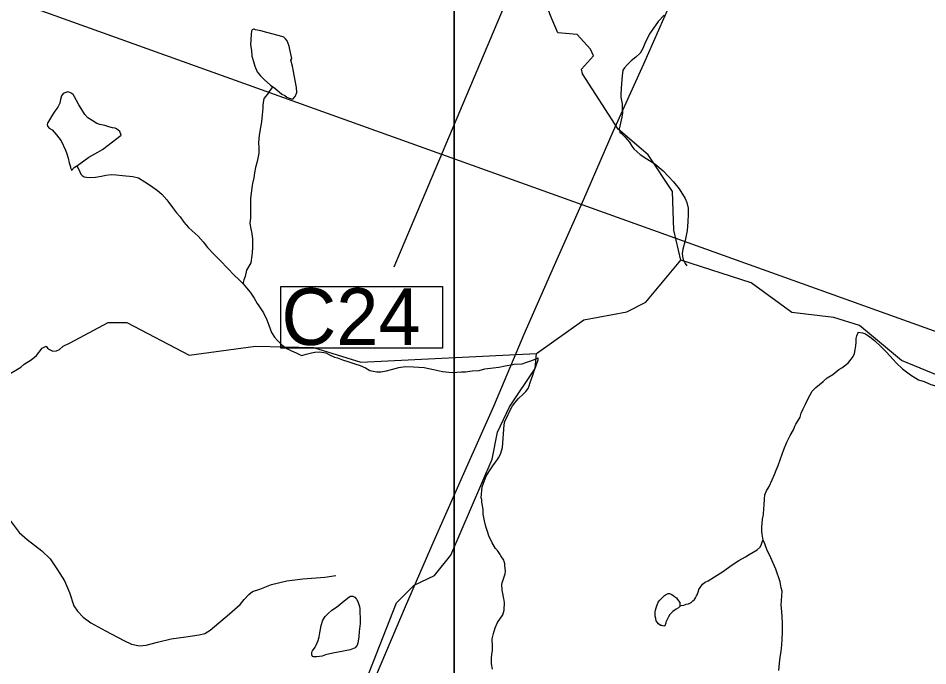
# Model space of a CAD drawing. Extents: x 2082433 to 2279600, y 546599 to 755198.
# Drawn here: x 2100738 to 2106345, y 639059 to 643052 of the extents above; entities that cross this region are included whole.
import ezdxf

# ---------------------------------------------------------------- set-up
doc = ezdxf.new("R2010")
doc.units = 0
for name, color, linetype in [('Exist Boundary Political Fire Districts', 7, 'Continuous'), ('Exist Hydrographic Creek Single Shore', 7, 'Continuous'), ('Exist Hydrographic Misc Water Feature', 7, 'Continuous'), ('Exist Road Non-System Type 51', 7, 'Continuous'), ('Exist Road Primary NC Structure Culvert Number Label', 7, 'Continuous'), ('Exist Utilities Electrical Transmission Line', 7, 'Continuous'), ('Map Preparation Inset Cut Line', 7, 'Continuous')]:
    doc.layers.add(name, color=color, linetype=linetype)

msp = doc.modelspace()

# ---------------------------------------------------------------- linework, layer by layer
at = {"layer": 'Exist Boundary Political Fire Districts'}
msp.add_lwpolyline([(2117062.3, 637293.1), (2099744.2, 643507.5)], dxfattribs=at)
at = {"layer": 'Exist Hydrographic Creek Single Shore'}
for points in [[(2104823.4, 641560.1), (2104780.3, 641744.6), (2104771.3, 641984.3), (2104621.4, 642210.5), (2104437.3, 642368.4), (2104216, 642710), (2104211.4, 642737.4), (2104284.5, 642819.6), (2104266.2, 642860.8), (2104184, 642952.1), (2104065.3, 642961.3), (2104028.7, 643048.1), (2104001.3, 643116.6)], [(2103933.2, 640984.4), (2104224.2, 641191.7), (2104490.4, 641242), (2104607.2, 641302), (2104823.4, 641560.1)], [(2106633.4, 640834.4), (2106449.2, 640831.6), (2106183.3, 640942), (2105924.3, 641157.2), (2105765.4, 641206.3), (2105507.2, 641237.8), (2105256.2, 641420), (2104823.4, 641560.1)], [(2100658.5, 640842.9), (2100753.3, 640900.8), (2100775.3, 640919.2), (2100818.8, 640945.9), (2100851.6, 640973), (2100885.9, 641018.1), (2100909.5, 641030.9), (2100918.2, 641018.6), (2100930.5, 641008.9), (2100952, 640999.1), (2100974.6, 641000.2), (2100992.5, 641008.4), (2101015, 641029.4), (2101059.1, 641050.9), (2101292.1, 641175.8), (2101408.2, 641176.7), (2101792.3, 640975.3), (2102200.3, 641029.4), (2102558.1, 641022.1), (2102850.1, 640930.9), (2103933.2, 640984.4)]]:
    msp.add_lwpolyline(points, dxfattribs=at)
at = {"layer": 'Exist Hydrographic Misc Water Feature'}
for points in [[(2104720.6, 643071.8), (2104682.5, 643031.7), (2104665, 643005.6), (2104629, 642955.5), (2104601.1, 642895.6), (2104589.4, 642865.3), (2104573.2, 642837.4), (2104545.5, 642811.5), (2104517.6, 642789.4), (2104493.6, 642767.5), (2104475.8, 642747.1), (2104465.7, 642731.1), (2104461.8, 642697.3), (2104458.1, 642649.2), (2104452.2, 642585.2), (2104453.8, 642565), (2104460.4, 642525.1), (2104462.2, 642493.2), (2104462.4, 642469.2), (2104458.8, 642441.4), (2104452.6, 642415.2), (2104446.7, 642387.3), (2104443, 642369.2), (2104446.7, 642349.1)], [(2102308.6, 642628.3), (2102318.6, 642622.3), (2102362.9, 642584.7), (2102380.8, 642574.7), (2102394.9, 642564.9), (2102404.8, 642560.9), (2102408.6, 642558.7), (2102430.8, 642553), (2102444.9, 642569.1), (2102454.8, 642594.8), (2102454.6, 642624.8), (2102446.2, 642669.1), (2102434.3, 642722.8), (2102428.1, 642756.6), (2102417.9, 642792.6), (2102425.9, 642804.8), (2102411.9, 642858.8), (2102408, 642880.5), (2102395.5, 642912.8), (2102385.5, 642924.9), (2102375.6, 642934.5), (2102371.3, 642936.7), (2102269.8, 642964.3), (2102233.5, 642974.2), (2102201.3, 642979.9), (2102191.9, 642984.2), (2102187.6, 642984), (2102179.6, 642979.9), (2102175.7, 642972), (2102173.7, 642954.1), (2102171.8, 642919.9), (2102170, 642888.2), (2102176.1, 642854), (2102178.2, 642817.9), (2102188.2, 642786), (2102196.4, 642756), (2102210.4, 642722.2), (2102232.3, 642696.2), (2102254.4, 642674.2), (2102292.6, 642640.4), (2102308.6, 642628.3)], [(2102308.6, 642628.3), (2102300.8, 642622.6), (2102284.8, 642600.2), (2102274.7, 642584.3), (2102252.8, 642556.4), (2102248.9, 642530.2), (2102246.9, 642516.3), (2102245.2, 642498.4), (2102241.1, 642456.4), (2102237.6, 642414.3), (2102231.1, 642378.4), (2102223.7, 642330.5), (2102219.6, 642286.4), (2102222.1, 642252), (2102221.8, 642220.4), (2102216.1, 642188.4), (2102210.2, 642168.2), (2102199.9, 642132.5), (2102194.2, 642098), (2102190.1, 642068.3), (2102182.9, 642032.1), (2102180.8, 642020.2), (2102174.9, 641974), (2102170.8, 641942.2), (2102170.6, 641908.2), (2102169.4, 641864.2), (2102169.1, 641820.4), (2102165.3, 641786.1), (2102171.4, 641754.3), (2102177.3, 641724.2), (2102181.5, 641690.3), (2102181.7, 641660.3), (2102181.7, 641640.4), (2102179.8, 641606.2), (2102177.8, 641588.3), (2102172, 641544.1), (2102146.2, 641498.2), (2102136.3, 641460.3), (2102128.3, 641440), (2102124, 641422), (2102124, 641414.3)], [(2101100.4, 642142.8), (2101112.3, 642150.7), (2101174.4, 642194.9), (2101228, 642225.3), (2101258.3, 642243.4), (2101371.9, 642331.6), (2101365.5, 642353.7), (2101343.4, 642369.6), (2101335.6, 642373.3), (2101319.6, 642377.3), (2101297.7, 642383.5), (2101271.4, 642391.5), (2101241.9, 642397.2), (2101223.7, 642402.4), (2101193.5, 642421.2), (2101167.5, 642438.8), (2101149.2, 642458.7), (2101125.4, 642494.7), (2101111.1, 642518.8), (2101097.3, 642544.8), (2101085, 642568.5), (2101077.2, 642582.7), (2101065.4, 642590.6), (2101057.1, 642594.7), (2101043.2, 642598.4), (2101031.1, 642594.6), (2101015.3, 642588.5), (2101005.3, 642574.2), (2100999.1, 642550.3), (2100995.4, 642528.2), (2100983.3, 642504.5), (2100963.2, 642478.3), (2100945.4, 642450.2), (2100931.7, 642426.3), (2100919.6, 642404.2), (2100917.3, 642396), (2100919.4, 642386), (2100929.8, 642374.2), (2100947.7, 642364.3), (2100973.9, 642332.3), (2101002.2, 642296.4), (2101030.1, 642238.7), (2101038.3, 642216.7), (2101046.5, 642188.7), (2101052.4, 642160.6), (2101060.2, 642136.7), (2101060.4, 642130.6), (2101064.3, 642120.7), (2101066.4, 642112.7), (2101082.6, 642130.9), (2101100.4, 642142.8)], [(2104446.7, 642349.1), (2104454.7, 642343.4), (2104477, 642321.4), (2104506.9, 642287.3), (2104520.9, 642263.7), (2104533.2, 642247.6), (2104553.1, 642227.6), (2104571.3, 642211.8), (2104613.4, 642186), (2104663.4, 642154.1), (2104713.6, 642112), (2104747.7, 642076.5), (2104777.6, 642044.3), (2104812.1, 642000.6), (2104850, 641940.5), (2104860, 641916.7), (2104868.7, 641880.9), (2104868.7, 641842.8), (2104866.4, 641796.9), (2104862.5, 641742.7), (2104848.8, 641680.7), (2104835, 641628.8), (2104831.1, 641600.6), (2104833.4, 641582.5), (2104837.1, 641564.9), (2104845.1, 641548.7), (2104849.4, 641540.7), (2104859.4, 641524.6)], [(2101100.4, 642142.8), (2101110.9, 642118.9), (2101118.7, 642104.8), (2101124.4, 642090.9), (2101132.4, 642082.8), (2101144.3, 642074.9), (2101158.7, 642071.1), (2101180.6, 642071), (2101214.6, 642071.2), (2101250.5, 642079.1), (2101278.6, 642085.4), (2101312.6, 642087.6), (2101342.4, 642085.5), (2101380.5, 642081.7), (2101444.7, 642076.1), (2101480.6, 642067.8), (2101518.3, 642044.3), (2101552.6, 642020.4), (2101597.1, 641990.5), (2101623.1, 641968.3), (2101654.9, 641932.7), (2101667.2, 641916.7), (2101688.9, 641884.6), (2101713.1, 641853), (2101735.5, 641826.9), (2101759, 641794.9), (2101787.3, 641761), (2101809.5, 641741), (2101847.6, 641709.3), (2101877.8, 641673.5), (2101905.9, 641637.6), (2101946.1, 641595.4), (2101976.4, 641563.6), (2101986, 641555.7), (2102072.4, 641466), (2102096.4, 641444.1), (2102116.4, 641422), (2102124, 641414.3)], [(2102124, 641414.3), (2102144.7, 641390.1), (2102168.5, 641362.2), (2102192.7, 641326.5), (2102210.8, 641292.5), (2102220.8, 641278.4), (2102249.3, 641234.8), (2102271.1, 641192.5), (2102283.4, 641158.6), (2102299.4, 641114.8), (2102319, 641085.1), (2102335.9, 641065.1), (2102347.7, 641055.2), (2102363.7, 641039), (2102381.6, 641023.3), (2102397.6, 641013.2), (2102423.6, 641001.1), (2102451.5, 640989.2), (2102475.5, 640977.5), (2102486, 640971.4)], [(2105330.4, 639834.6), (2105324.3, 639870.9), (2105322, 639888.6), (2105322, 639914.5), (2105324.1, 639936.6), (2105326.3, 639962.6), (2105332.1, 639992.6), (2105335.6, 640028.5), (2105337.6, 640048.5), (2105339.7, 640088.7), (2105341.5, 640112.8), (2105351.6, 640136.8), (2105367.8, 640164.8), (2105387, 640204.8), (2105401.2, 640238.8), (2105411, 640264.9), (2105423.1, 640293.1), (2105436.9, 640334.8), (2105458.8, 640393.1), (2105476.8, 640437.1), (2105496.1, 640479.2), (2105516.6, 640515), (2105526.3, 640537), (2105532.4, 640549.1), (2105546.4, 640571.3), (2105558, 640593.1), (2105565.8, 640617.4), (2105577.9, 640643.2), (2105591.9, 640673.1), (2105605.8, 640703.4), (2105619.4, 640729.4), (2105633.3, 640751.6), (2105655.6, 640775.4), (2105699.5, 640811.8), (2105725.2, 640833.8), (2105759.2, 640855.8), (2105797.3, 640885.8), (2105815.2, 640896), (2105839.4, 640913.9), (2105857, 640928.2), (2105873, 640950.2), (2105885.1, 640966.2), (2105892.7, 640984), (2105898.4, 641006.3), (2105902.3, 641032.1), (2105904.4, 641054.1), (2105904.6, 641076.3), (2105908.1, 641094.1), (2105912.4, 641104.4), (2105916.3, 641112.3), (2105916.5, 641116.4)], [(2105916.5, 641116.4), (2105942.1, 641112.5), (2105960.4, 641106.5), (2105988.2, 641088.4), (2106016.5, 641064.7), (2106054.9, 641028.5), (2106090.6, 640992.7), (2106132.6, 640946.9), (2106151.1, 640927.1), (2106189.4, 640889.3), (2106239, 640853.4), (2106287.2, 640823.3), (2106322.9, 640811.4), (2106363.3, 640793.6), (2106415.6, 640780), (2106467.2, 640764), (2106517.5, 640754), (2106561.6, 640748.1), (2106597.2, 640746.4), (2106631.1, 640742.5), (2106669.4, 640742.8), (2106701.6, 640736.7), (2106711.5, 640734.8)], [(2101554.3, 637140.2), (2101570.1, 637351.5), (2101536.1, 637467.1), (2101603.1, 637610), (2101744, 637784.3), (2101851, 638136.4), (2101917.1, 638243.3), (2102075.2, 638351.7), (2102483, 638454.9), (2102516, 638513.3), (2102658.1, 638612.2), (2102865, 638922.9), (2103071.1, 639446.8), (2103179.2, 639556.2), (2103304.1, 639616), (2103404.1, 639741.9), (2103660.3, 640333.8), (2103693.3, 640500.4), (2103767.3, 640656.3), (2103925.2, 640892.6), (2103933.2, 640984.4)], [(2102486, 640971.4), (2102513.4, 640981.4), (2102545.4, 640989.6), (2102565.7, 640993.8), (2102595.9, 640995.7), (2102633.6, 640988), (2102657.6, 640976.3), (2102687.5, 640962), (2102705.6, 640958), (2102737.6, 640946.3), (2102769.7, 640934.5), (2102813.6, 640920.6), (2102846, 640910.4), (2102879.9, 640896.7), (2102906.1, 640880.6), (2102926, 640874.8), (2102949.8, 640870.8), (2102973.8, 640871.2), (2103007.8, 640877), (2103039.8, 640885.1), (2103083.9, 640897.5), (2103124.1, 640903.6), (2103175.5, 640903.5), (2103239.9, 640897.8), (2103297.5, 640886.2), (2103353.7, 640874.1), (2103413.6, 640868.2), (2103469.8, 640870.7), (2103495.6, 640870.9), (2103535.8, 640877), (2103579.7, 640880.8), (2103615.6, 640889.2), (2103665.8, 640897), (2103701.3, 640901.4), (2103739.6, 640909.4), (2103787.8, 640917.5), (2103795.8, 640919.5), (2103843.8, 640921.6), (2103867.6, 640929.7), (2103891.6, 640937.9), (2103921.3, 640948), (2103943.3, 640958)], [(2103599.8, 640169.3), (2103610, 640195.3), (2103623.8, 640227.3), (2103643.5, 640261.2), (2103663.6, 640291.4), (2103679.4, 640315.4), (2103693.1, 640331.6), (2103699.5, 640341.5), (2103707.2, 640355.4), (2103713.4, 640369.5), (2103722.8, 640405.7), (2103733.1, 640545.3), (2103738.8, 640567.6), (2103752.6, 640593.5), (2103766.3, 640627.5), (2103784.3, 640661.7), (2103800.3, 640681.5), (2103822.1, 640707.8), (2103848.3, 640731.9), (2103867.8, 640750), (2103882.2, 640769.7), (2103887.9, 640785.9), (2103893.8, 640806.1), (2103901.6, 640828), (2103909.8, 640851.9), (2103917.4, 640871.9), (2103923.6, 640888), (2103929.7, 640904.1), (2103943.5, 640945.8), (2103943.3, 640958)], [(2103661.5, 639037.7), (2103655.4, 639071.5), (2103655.6, 639103.5), (2103657.2, 639131.6), (2103661.3, 639153.7), (2103661.1, 639177.7), (2103660.5, 639225.6), (2103668.9, 639257.6), (2103678.7, 639293.4), (2103692.5, 639325.8), (2103726.5, 639373.8), (2103734.1, 639401.9), (2103736.2, 639449.8), (2103732.1, 639473.9), (2103730, 639482), (2103725.9, 639505.7), (2103721.6, 639525.8), (2103719.5, 639559.8), (2103721.8, 639569.6), (2103731.6, 639601.7), (2103739.6, 639625.7), (2103741.3, 639641.7), (2103737.6, 639677.5), (2103737.6, 639687.7), (2103733.1, 639701.8), (2103731, 639709.8), (2103713.6, 639737.5), (2103709.3, 639745.5), (2103692.9, 639769.5), (2103681, 639781.4), (2103658.9, 639817.6), (2103638.8, 639859.6), (2103630.6, 639887.2), (2103620.7, 639917.5), (2103612.7, 639953.1), (2103604.5, 639993.3), (2103604.5, 640021.3), (2103600.2, 640047.1), (2103596.3, 640067.2), (2103595.9, 640085.1), (2103592, 640095), (2103599.1, 640162.9), (2103599.8, 640169.3)], [(2104817.8, 639429.2), (2104825.8, 639431.2), (2104842, 639433.2), (2104855.7, 639439.3), (2104870.1, 639441.2), (2104885.9, 639449.3), (2104897.8, 639459.7), (2104908, 639467.5), (2104914, 639477.5), (2104919.7, 639489.6), (2104923.6, 639497.5), (2104931.6, 639519.5), (2104933.7, 639529.7), (2104941.7, 639541.5), (2104947.6, 639549.5), (2104955.6, 639561.7), (2104973.2, 639573.6), (2104991.1, 639583.8), (2105031.3, 639607.8), (2105085, 639641.8), (2105133.2, 639678.3), (2105181.2, 639708.4), (2105220.9, 639730.4), (2105244.9, 639744.6), (2105292.9, 639774.6), (2105312.6, 639790.7), (2105320.6, 639808.5), (2105326.5, 639826.7), (2105330.4, 639834.6)], [(2105427, 639029.1), (2105430.9, 639075.2), (2105434.8, 639111.1), (2105442.4, 639147.2), (2105446.5, 639187.2), (2105448.5, 639221.4), (2105450.6, 639267.3), (2105450, 639319.3), (2105448.3, 639363.4), (2105446.1, 639393.3), (2105441.8, 639433.3), (2105447.5, 639519.2), (2105441.6, 639539.2), (2105435.4, 639577), (2105409, 639655.3), (2105376.8, 639725), (2105352.8, 639776.9), (2105340.5, 639810.8), (2105330.4, 639834.6)], [(2102611.4, 639118.4), (2102579.5, 639114.3), (2102559.4, 639114.1), (2102551.6, 639116.1), (2102547.3, 639126.1), (2102549.1, 639142.1), (2102553, 639150.4), (2102569.4, 639174.3), (2102575.2, 639186.4), (2102587, 639214.2), (2102592.8, 639238.4), (2102597.3, 639262.1), (2102606.5, 639308.2), (2102616.6, 639340.3), (2102630.9, 639362.4), (2102648.4, 639380.5), (2102672.3, 639402.4), (2102694.3, 639416.5), (2102710.5, 639428.7), (2102748.2, 639458.7), (2102776.3, 639482.8), (2102786.4, 639489), (2102800.3, 639488.9), (2102814.2, 639481.1), (2102824.3, 639469.1), (2102832.1, 639454.9), (2102842.3, 639424.9), (2102844.4, 639409.2), (2102844.6, 639386.9), (2102846.4, 639355), (2102846.8, 639319.2), (2102840.9, 639271), (2102837, 639237.2), (2102831.1, 639199.1), (2102827.4, 639187.1), (2102815.5, 639169), (2102785.3, 639157), (2102733, 639146.6), (2102677.5, 639136.4), (2102631.5, 639126.3), (2102611.4, 639118.4)], [(2104817.8, 639429.2), (2104816, 639425), (2104807.8, 639417.3), (2104793.8, 639407.3), (2104774.1, 639393.3), (2104756.1, 639374.8), (2104746.2, 639361), (2104738.4, 639345.1), (2104730.2, 639326.9), (2104730, 639320.8), (2104724.5, 639305), (2104718.1, 639303.1), (2104706.1, 639307), (2104698.5, 639306.9), (2104684.3, 639316.8), (2104676.3, 639326.9), (2104670.4, 639336.8), (2104668.3, 639350.9), (2104664, 639364.9), (2104663.8, 639374.6), (2104664, 639390.8), (2104666.1, 639402.7), (2104670, 639416.7), (2104674.1, 639428.7), (2104683.7, 639450.7), (2104693.7, 639464.6), (2104707.9, 639478.7), (2104721.8, 639492.8), (2104727.6, 639496.8), (2104736, 639500.8), (2104745.8, 639505), (2104754, 639505), (2104763.9, 639501.1), (2104773.7, 639495.1), (2104783.8, 639487.1), (2104795.7, 639477.2), (2104801.8, 639467.3), (2104815.8, 639449.4), (2104817.6, 639435.3), (2104817.8, 639429.2)]]:
    msp.add_lwpolyline(points, dxfattribs=at)
at = {"layer": 'Exist Road Non-System Type 51'}
msp.add_lwpolyline([(2100681.7, 639962.2), (2100743.7, 639880), (2100794.2, 639836.7), (2100883.6, 639768.2), (2100935.6, 639717.7), (2100980.3, 639649.9), (2101023.6, 639582.1), (2101053.9, 639510), (2101081.3, 639428.4), (2101102.9, 639396.7), (2101137.5, 639359.2), (2101186.6, 639323.1), (2101276, 639274.1), (2101390, 639214.9), (2101436.2, 639192.6), (2101485.2, 639181), (2101527, 639185.4), (2101597.7, 639204.1), (2101681.4, 639225.8), (2101772.3, 639237.3), (2101854.5, 639248.8), (2101889.1, 639258.9), (2101920.9, 639279.1), (2102040.6, 639380.1), (2102107, 639437.1), (2102131.5, 639467.4), (2102158.9, 639499.1), (2102183.4, 639517.9), (2102226.7, 639530.9), (2102300.3, 639559.7), (2102394.1, 639582.8), (2102493.6, 639594.3), (2102627.8, 639604.4), (2102697, 639616.7)], dxfattribs=at)
at = {"layer": 'Exist Road Primary NC Structure Culvert Number Label'}
msp.add_line((2103928.5, 643586.5), (2103054.3, 641517.1), dxfattribs=at)
msp.add_lwpolyline([(2102357.4, 641397.1), (2103352.8, 641397.1), (2103352.8, 641017.3), (2102357.4, 641017.3)], close=True, dxfattribs=at)
at = {"layer": 'Exist Utilities Electrical Transmission Line'}
msp.add_lwpolyline([(2102025.4, 637138.5), (2102238.9, 637532.5), (2102382.6, 637760.1), (2102580.1, 638166.9), (2102752.8, 638567.4), (2102947.3, 639003.8), (2103126.1, 639424.4), (2103302.7, 639830.8), (2103493.3, 640263.3), (2103670.2, 640659.6), (2103856.7, 641104.2), (2104043.3, 641528.6), (2104224, 641937.1), (2104406.7, 642353.6), (2104595.4, 642770.1), (2104780, 643192.5), (2104966.7, 643610.9), (2105121.6, 643973.3), (2105326.1, 644437.9), (2105514.6, 644876.3), (2105703.3, 645302.8), (2105878, 645721.2), (2106048.8, 646131.7)], dxfattribs=at)
at = {"layer": 'Map Preparation Inset Cut Line'}
for points in [[(2115667.4, 674476.7), (2179108.5, 674476.7), (2179108.5, 645771.4), (2163899.7, 645768.1), (2163899.7, 630228.2), (2103425.3, 630228.2), (2103425.3, 662094.1)], [(2103425.3, 630228.2), (2082433, 644416.2), (2103425.3, 662094.1)]]:
    msp.add_lwpolyline(points, close=True, dxfattribs=at)

# ---------------------------------------------------------------- texts
at = {"layer": 'Exist Road Primary NC Structure Culvert Number Label'}
msp.add_text('C24', height=350, dxfattribs=at).set_placement((2102360.6, 641037.1))

doc.saveas('drawing.dxf')
